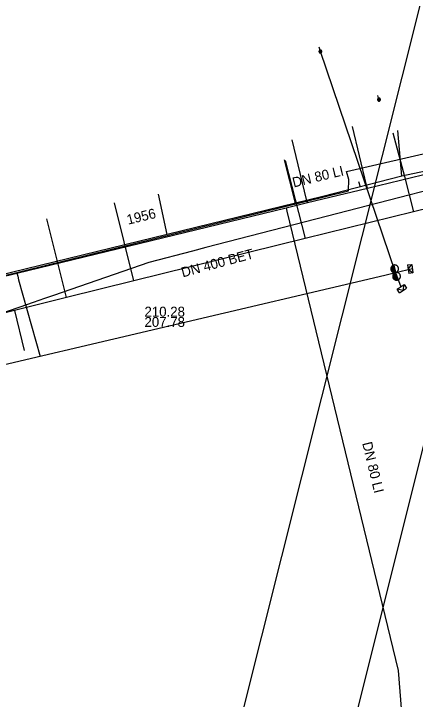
# Model space of a CAD drawing. Extents: x -596024 to -594475, y -1163820 to -1161957.
# Drawn here: x -595928.8 to -595896.3, y -1162978.5 to -1162923.1 of the extents above; entities that cross this region are included whole.
import ezdxf

# ---------------------------------------------------------------- set-up
doc = ezdxf.new("R2010")
doc.units = 0
for name, color, linetype in [('13', 7, 'Continuous'), ('31', 7, 'Continuous'), ('Vrstva 12', 7, 'Continuous'), ('Vrstva 13', 7, 'Continuous'), ('Vrstva 15', 7, 'Continuous'), ('Vrstva 16', 7, 'Continuous'), ('Vrstva 25', 7, 'Continuous'), ('Vrstva 42', 7, 'Continuous'), ('Vrstva 43', 7, 'Continuous'), ('Vrstva 51', 7, 'Continuous'), ('Vrstva 53', 7, 'Continuous'), ('Vrstva 55', 7, 'Continuous'), ('Vrstva 9', 7, 'Continuous')]:
    doc.layers.add(name, color=color, linetype=linetype)

# ---------------------------------------------------------------- blocks, each defined once
blk = doc.blocks.new('NN630')
at = {"layer": '31'}
for points in [[(-0.003, -0.7), (-0.703, 0)], [(-0.703, -0.7), (-0.703, 0), (0.697, 0), (0.697, -0.7)], [(-0.003, -0.7), (0.697, 0)], [(-0.703, -0.7), (0.697, -0.7)]]:
    blk.add_lwpolyline(points, dxfattribs=at)
blk = doc.blocks.new('NN500')
at = {"layer": '13'}
for points in [[(-0.001, -0.235), (0.023, -0.234), (0.048, -0.23), (0.071, -0.224), (0.094, -0.215), (0.116, -0.204), (0.137, -0.191), (0.156, -0.175), (0.173, -0.158), (0.189, -0.139), (0.202, -0.118), (0.213, -0.096), (0.222, -0.073), (0.229, -0.049), (0.232, -0.025), (0.234, 0), (0.232, 0.024), (0.229, 0.048), (0.222, 0.072), (0.213, 0.095), (0.202, 0.117), (0.189, 0.138), (0.173, 0.157), (0.156, 0.174), (0.137, 0.19), (0.116, 0.203), (0.094, 0.214), (0.071, 0.223), (0.048, 0.229), (0.023, 0.233), (-0.001, 0.235), (-0.026, 0.233), (-0.05, 0.229), (-0.074, 0.223), (-0.097, 0.214), (-0.119, 0.203), (-0.139, 0.19), (-0.158, 0.174), (-0.176, 0.157), (-0.191, 0.138), (-0.205, 0.117), (-0.216, 0.095), (-0.225, 0.072), (-0.231, 0.048), (-0.235, 0.024), (-0.236, 0), (-0.235, -0.025), (-0.231, -0.049), (-0.225, -0.073), (-0.216, -0.096), (-0.205, -0.118), (-0.191, -0.139), (-0.176, -0.158), (-0.158, -0.175), (-0.139, -0.191), (-0.119, -0.204), (-0.097, -0.215), (-0.074, -0.224), (-0.05, -0.23), (-0.026, -0.234), (-0.001, -0.235)], [(-0.001, -0.235), (0.023, -0.234), (0.048, -0.23), (0.071, -0.224), (0.094, -0.215), (0.116, -0.204), (0.137, -0.191), (0.156, -0.175), (0.173, -0.158), (0.189, -0.139), (0.202, -0.118), (0.213, -0.096), (0.222, -0.073), (0.229, -0.049), (0.232, -0.025), (0.234, 0), (0.232, 0.024), (0.229, 0.048), (0.222, 0.072), (0.213, 0.095), (0.202, 0.117), (0.189, 0.138), (0.173, 0.157), (0.156, 0.174), (0.137, 0.19), (0.116, 0.203), (0.094, 0.214), (0.071, 0.223), (0.048, 0.229), (0.023, 0.233), (-0.001, 0.235), (-0.026, 0.233), (-0.05, 0.229), (-0.074, 0.223), (-0.097, 0.214), (-0.119, 0.203), (-0.139, 0.19), (-0.158, 0.174), (-0.176, 0.157), (-0.191, 0.138), (-0.205, 0.117), (-0.216, 0.095), (-0.225, 0.072), (-0.231, 0.048), (-0.235, 0.024), (-0.236, 0), (-0.235, -0.025), (-0.231, -0.049), (-0.225, -0.073), (-0.216, -0.096), (-0.205, -0.118), (-0.191, -0.139), (-0.176, -0.158), (-0.158, -0.175), (-0.139, -0.191), (-0.119, -0.204), (-0.097, -0.215), (-0.074, -0.224), (-0.05, -0.23), (-0.026, -0.234), (-0.001, -0.235)], [(-0.001, -0.206), (0.02, -0.205), (0.041, -0.201), (0.062, -0.196), (0.082, -0.188), (0.101, -0.178), (0.12, -0.167), (0.136, -0.153), (0.151, -0.138), (0.165, -0.121), (0.177, -0.103), (0.186, -0.084), (0.194, -0.064), (0.2, -0.043), (0.203, -0.022), (0.204, 0), (0.203, 0.021), (0.2, 0.042), (0.194, 0.063), (0.186, 0.083), (0.177, 0.102), (0.165, 0.12), (0.151, 0.137), (0.136, 0.152), (0.12, 0.166), (0.101, 0.177), (0.082, 0.187), (0.062, 0.195), (0.041, 0.2), (0.02, 0.204), (-0.001, 0.205), (-0.023, 0.204), (-0.044, 0.2), (-0.065, 0.195), (-0.085, 0.187), (-0.104, 0.177), (-0.122, 0.166), (-0.139, 0.152), (-0.154, 0.137), (-0.167, 0.12), (-0.179, 0.102), (-0.189, 0.083), (-0.197, 0.063), (-0.202, 0.042), (-0.205, 0.021), (-0.207, 0), (-0.205, -0.022), (-0.202, -0.043), (-0.197, -0.064), (-0.189, -0.084), (-0.179, -0.103), (-0.167, -0.121), (-0.154, -0.138), (-0.139, -0.153), (-0.122, -0.167), (-0.104, -0.178), (-0.085, -0.188), (-0.065, -0.196), (-0.044, -0.201), (-0.023, -0.205), (-0.001, -0.206)], [(-0.001, -0.176), (0.017, -0.175), (0.035, -0.172), (0.053, -0.168), (0.07, -0.161), (0.087, -0.153), (0.102, -0.143), (0.116, -0.131), (0.129, -0.118), (0.141, -0.104), (0.151, -0.088), (0.159, -0.072), (0.166, -0.055), (0.171, -0.037), (0.174, -0.019), (0.175, 0), (0.174, 0.018), (0.171, 0.036), (0.166, 0.054), (0.159, 0.071), (0.151, 0.087), (0.141, 0.103), (0.129, 0.117), (0.116, 0.13), (0.102, 0.142), (0.087, 0.152), (0.07, 0.16), (0.053, 0.167), (0.035, 0.172), (0.017, 0.174), (-0.001, 0.175), (-0.02, 0.174), (-0.038, 0.172), (-0.056, 0.167), (-0.073, 0.16), (-0.089, 0.152), (-0.105, 0.142), (-0.119, 0.13), (-0.132, 0.117), (-0.143, 0.103), (-0.153, 0.087), (-0.162, 0.071), (-0.168, 0.054), (-0.173, 0.036), (-0.176, 0.018), (-0.177, 0), (-0.176, -0.019), (-0.173, -0.037), (-0.168, -0.055), (-0.162, -0.072), (-0.153, -0.088), (-0.143, -0.104), (-0.132, -0.118), (-0.119, -0.131), (-0.105, -0.143), (-0.089, -0.153), (-0.073, -0.161), (-0.056, -0.168), (-0.038, -0.172), (-0.02, -0.175), (-0.001, -0.176)], [(-0.001, -0.147), (0.014, -0.146), (0.029, -0.143), (0.044, -0.139), (0.058, -0.134), (0.072, -0.127), (0.085, -0.119), (0.097, -0.109), (0.107, -0.098), (0.117, -0.086), (0.125, -0.073), (0.132, -0.06), (0.138, -0.046), (0.142, -0.031), (0.144, -0.016), (0.145, 0), (0.144, 0.015), (0.142, 0.03), (0.138, 0.045), (0.132, 0.059), (0.125, 0.073), (0.117, 0.086), (0.107, 0.097), (0.097, 0.108), (0.085, 0.118), (0.072, 0.126), (0.058, 0.133), (0.044, 0.139), (0.029, 0.143), (0.014, 0.145), (-0.001, 0.146), (-0.017, 0.145), (-0.032, 0.143), (-0.046, 0.139), (-0.061, 0.133), (-0.074, 0.126), (-0.087, 0.118), (-0.099, 0.108), (-0.11, 0.097), (-0.119, 0.086), (-0.128, 0.073), (-0.135, 0.059), (-0.14, 0.045), (-0.144, 0.03), (-0.147, 0.015), (-0.147, 0), (-0.147, -0.016), (-0.144, -0.031), (-0.14, -0.046), (-0.135, -0.06), (-0.128, -0.073), (-0.119, -0.086), (-0.11, -0.098), (-0.099, -0.109), (-0.087, -0.119), (-0.074, -0.127), (-0.061, -0.134), (-0.046, -0.139), (-0.032, -0.143), (-0.017, -0.146), (-0.001, -0.147)], [(-0.001, -0.117), (0.011, -0.116), (0.023, -0.114), (0.035, -0.111), (0.046, -0.107), (0.057, -0.101), (0.067, -0.095), (0.077, -0.087), (0.085, -0.078), (0.093, -0.069), (0.1, -0.059), (0.105, -0.048), (0.11, -0.036), (0.113, -0.025), (0.115, -0.013), (0.115, 0), (0.115, 0.012), (0.113, 0.024), (0.11, 0.036), (0.105, 0.047), (0.1, 0.058), (0.093, 0.068), (0.085, 0.078), (0.077, 0.086), (0.067, 0.094), (0.057, 0.101), (0.046, 0.106), (0.035, 0.11), (0.023, 0.114), (0.011, 0.116), (-0.001, 0.116), (-0.013, 0.116), (-0.025, 0.114), (-0.037, 0.11), (-0.049, 0.106), (-0.059, 0.101), (-0.07, 0.094), (-0.079, 0.086), (-0.088, 0.078), (-0.096, 0.068), (-0.102, 0.058), (-0.108, 0.047), (-0.112, 0.036), (-0.115, 0.024), (-0.117, 0.012), (-0.118, 0), (-0.117, -0.013), (-0.115, -0.025), (-0.112, -0.036), (-0.108, -0.048), (-0.102, -0.059), (-0.096, -0.069), (-0.088, -0.078), (-0.079, -0.087), (-0.07, -0.095), (-0.059, -0.101), (-0.049, -0.107), (-0.037, -0.111), (-0.025, -0.114), (-0.013, -0.116), (-0.001, -0.117)], [(-0.001, -0.087), (0.008, -0.087), (0.017, -0.085), (0.026, -0.083), (0.034, -0.08), (0.042, -0.076), (0.05, -0.071), (0.057, -0.065), (0.063, -0.059), (0.069, -0.051), (0.074, -0.044), (0.078, -0.036), (0.081, -0.027), (0.084, -0.019), (0.085, -0.01), (0.086, 0), (0.085, 0.009), (0.084, 0.018), (0.081, 0.026), (0.078, 0.035), (0.074, 0.043), (0.069, 0.051), (0.063, 0.058), (0.057, 0.064), (0.05, 0.07), (0.042, 0.075), (0.034, 0.079), (0.026, 0.082), (0.017, 0.085), (0.008, 0.086), (-0.001, 0.087), (-0.01, 0.086), (-0.019, 0.085), (-0.028, 0.082), (-0.037, 0.079), (-0.045, 0.075), (-0.052, 0.07), (-0.059, 0.064), (-0.066, 0.058), (-0.072, 0.051), (-0.077, 0.043), (-0.081, 0.035), (-0.084, 0.026), (-0.086, 0.018), (-0.088, 0.009), (-0.088, 0), (-0.088, -0.01), (-0.086, -0.019), (-0.084, -0.027), (-0.081, -0.036), (-0.077, -0.044), (-0.072, -0.052), (-0.066, -0.059), (-0.059, -0.065), (-0.052, -0.071), (-0.045, -0.076), (-0.037, -0.08), (-0.028, -0.083), (-0.019, -0.085), (-0.01, -0.087), (-0.001, -0.087)], [(-0.001, -0.058), (0.005, -0.057), (0.011, -0.056), (0.016, -0.055), (0.022, -0.053), (0.027, -0.05), (0.032, -0.047), (0.037, -0.043), (0.041, -0.039), (0.045, -0.034), (0.048, -0.029), (0.051, -0.024), (0.053, -0.018), (0.055, -0.012), (0.056, -0.006), (0.056, 0), (0.056, 0.006), (0.055, 0.011), (0.053, 0.017), (0.051, 0.023), (0.048, 0.028), (0.045, 0.033), (0.041, 0.038), (0.037, 0.042), (0.032, 0.046), (0.027, 0.049), (0.022, 0.052), (0.016, 0.054), (0.011, 0.056), (0.005, 0.057), (-0.001, 0.057), (-0.007, 0.057), (-0.013, 0.056), (-0.019, 0.054), (-0.025, 0.052), (-0.03, 0.049), (-0.035, 0.046), (-0.04, 0.042), (-0.044, 0.038), (-0.048, 0.033), (-0.051, 0.028), (-0.054, 0.023), (-0.056, 0.017), (-0.057, 0.011), (-0.058, 0.006), (-0.059, 0), (-0.058, -0.006), (-0.057, -0.012), (-0.056, -0.018), (-0.054, -0.024), (-0.051, -0.029), (-0.048, -0.034), (-0.044, -0.039), (-0.04, -0.043), (-0.035, -0.047), (-0.03, -0.05), (-0.025, -0.053), (-0.019, -0.055), (-0.013, -0.056), (-0.007, -0.057), (-0.001, -0.058)], [(-0.001, -0.028), (0.002, -0.028), (0.005, -0.028), (0.007, -0.027), (0.01, -0.026), (0.013, -0.024), (0.015, -0.023), (0.017, -0.021), (0.019, -0.019), (0.021, -0.017), (0.023, -0.014), (0.024, -0.012), (0.025, -0.009), (0.026, -0.006), (0.026, -0.003), (0.027, 0), (0.026, 0.002), (0.026, 0.005), (0.025, 0.008), (0.024, 0.011), (0.023, 0.013), (0.021, 0.016), (0.019, 0.018), (0.017, 0.02), (0.015, 0.022), (0.013, 0.024), (0.01, 0.025), (0.007, 0.026), (0.005, 0.027), (0.002, 0.027), (-0.001, 0.027), (-0.004, 0.027), (-0.007, 0.027), (-0.01, 0.026), (-0.012, 0.025), (-0.015, 0.024), (-0.018, 0.022), (-0.02, 0.02), (-0.022, 0.018), (-0.024, 0.016), (-0.025, 0.013), (-0.027, 0.011), (-0.028, 0.008), (-0.028, 0.005), (-0.029, 0.002), (-0.029, 0), (-0.029, -0.003), (-0.028, -0.006), (-0.028, -0.009), (-0.027, -0.012), (-0.025, -0.014), (-0.024, -0.017), (-0.022, -0.019), (-0.02, -0.021), (-0.018, -0.023), (-0.015, -0.024), (-0.012, -0.026), (-0.01, -0.027), (-0.007, -0.028), (-0.004, -0.028), (-0.001, -0.028)], [(0.234, 0), (0.704, 0)]]:
    blk.add_lwpolyline(points, dxfattribs=at)
blk = doc.blocks.new('NN450')
at = {"layer": '13'}
for points in [[(0, 0), (-0.003, 0.065), (-0.013, 0.13), (-0.031, 0.193), (-0.054, 0.254), (-0.084, 0.312), (-0.119, 0.367), (-0.161, 0.418), (-0.207, 0.464), (-0.258, 0.505), (-0.313, 0.541), (-0.371, 0.571), (-0.432, 0.594), (-0.495, 0.611), (-0.559, 0.621), (-0.625, 0.625), (-0.69, 0.621), (-0.755, 0.611), (-0.818, 0.594), (-0.879, 0.571), (-0.938, 0.541), (-0.992, 0.505), (-1.043, 0.464), (-1.089, 0.418), (-1.13, 0.367), (-1.166, 0.312), (-1.196, 0.254), (-1.219, 0.193), (-1.236, 0.13), (-1.246, 0.065), (-1.25, 0), (-1.246, -0.066), (-1.236, -0.13), (-1.219, -0.193), (-1.196, -0.255), (-1.166, -0.313), (-1.13, -0.368), (-1.089, -0.419), (-1.043, -0.465), (-0.992, -0.506), (-0.937, -0.542), (-0.879, -0.571), (-0.818, -0.595), (-0.755, -0.612), (-0.69, -0.622), (-0.625, -0.625), (-0.559, -0.622), (-0.495, -0.612), (-0.432, -0.595), (-0.37, -0.571), (-0.312, -0.542), (-0.258, -0.506), (-0.207, -0.465), (-0.161, -0.419), (-0.119, -0.368), (-0.084, -0.313), (-0.054, -0.254), (-0.031, -0.193), (-0.013, -0.13), (-0.003, -0.066), (0, 0)], [(-1.25, 0), (1.25, 0)], [(1.25, 0), (1.247, 0.065), (1.237, 0.13), (1.219, 0.193), (1.196, 0.254), (1.166, 0.312), (1.131, 0.367), (1.089, 0.418), (1.043, 0.464), (0.992, 0.505), (0.937, 0.541), (0.879, 0.571), (0.818, 0.594), (0.755, 0.611), (0.691, 0.621), (0.625, 0.625), (0.56, 0.621), (0.495, 0.611), (0.432, 0.594), (0.371, 0.571), (0.312, 0.541), (0.258, 0.505), (0.207, 0.464), (0.161, 0.418), (0.12, 0.367), (0.084, 0.312), (0.054, 0.254), (0.031, 0.193), (0.014, 0.13), (0.004, 0.065), (0, 0), (0.004, -0.066), (0.014, -0.13), (0.031, -0.193), (0.054, -0.255), (0.084, -0.313), (0.12, -0.368), (0.161, -0.419), (0.207, -0.465), (0.258, -0.506), (0.313, -0.542), (0.371, -0.571), (0.432, -0.595), (0.495, -0.612), (0.56, -0.622), (0.625, -0.625), (0.691, -0.622), (0.755, -0.612), (0.818, -0.595), (0.88, -0.571), (0.938, -0.542), (0.992, -0.506), (1.043, -0.465), (1.089, -0.419), (1.131, -0.368), (1.166, -0.313), (1.196, -0.254), (1.219, -0.193), (1.237, -0.13), (1.247, -0.066), (1.25, 0)], [(-1.23, -0.158), (-0.02, -0.158)], [(-1.161, -0.315), (-0.088, -0.315)], [(-1.033, -0.473), (-0.216, -0.473)], [(0.02, -0.158), (1.23, -0.158)], [(0.089, -0.315), (1.162, -0.315)], [(0.217, -0.473), (1.034, -0.473)]]:
    blk.add_lwpolyline(points, dxfattribs=at)

msp = doc.modelspace()

# ---------------------------------------------------------------- linework, layer by layer
at = {"layer": 'Vrstva 13'}
msp.add_line((-595906.738, -1162938.807), (-595906.672, -1162939.078), dxfattribs=at)
for points in [[(-595900.172, -1162937.216), (-595900.23, -1162936.976), (-595901.377, -1162932.245)], [(-595906.738, -1162938.807), (-595905.022, -1162938.391), (-595900.172, -1162937.216), (-595886.833, -1162933.982), (-595883.046, -1162933.138)], [(-595905.022, -1162938.391), (-595905.081, -1162938.146), (-595906.252, -1162933.318)], [(-595957.53, -1162951.054), (-595954.493, -1162950.351), (-595945.764, -1162948.265), (-595934.192, -1162945.46), (-595928.818, -1162944.158), (-595928.489, -1162944.078), (-595906.738, -1162938.807)], [(-595906.672, -1162939.078), (-595897.679, -1162976.169), (-595896.431, -1162991.751), (-595896.415, -1162991.905)], [(-595928.489, -1162944.078), (-595928.429, -1162944.324), (-595928.359, -1162944.613), (-595926.62, -1162950.8)]]:
    msp.add_lwpolyline(points, dxfattribs=at)
at = {"layer": 'Vrstva 16'}
for points in [[(-595898.109, -1162932.765), (-595897.168, -1162936.276), (-595896.431, -1162939.129)], [(-595906.81, -1162934.98), (-595905.21, -1162941.29)], [(-595919.05, -1162944.71), (-595920.6, -1162938.41)], [(-595895.244, -1162938.835), (-595896.11, -1162939.05), (-595896.431, -1162939.129), (-595905.21, -1162941.29), (-595919.05, -1162944.71), (-595924.5, -1162946.05), (-595928.69, -1162947.09), (-595931.94, -1162947.89), (-595935.44, -1162948.82), (-595951.86, -1162952.52), (-595956.95, -1162953.7)], [(-595924.5, -1162946.05), (-595926.07, -1162939.69)], [(-595928.69, -1162947.09), (-595927.92, -1162950.33)]]:
    msp.add_lwpolyline(points, dxfattribs=at)
at = {"layer": 'Vrstva 25'}
for p, q in [((-595897.399, -1162936.241), (-595897.716, -1162932.578)), ((-595886.384, -1162933.968), (-595897.399, -1162936.241)), ((-595905.983, -1162938.429), (-595906.862, -1162934.926)), ((-595897.399, -1162936.241), (-595903.784, -1162937.902)), ((-595900.875, -1162936.689), (-595900.761, -1162937.115)), ((-595916.35, -1162940.956), (-595917.06, -1162937.694)), ((-595903.784, -1162937.902), (-595905.983, -1162938.429)), ((-595905.983, -1162938.429), (-595916.35, -1162940.956)), ((-595916.35, -1162940.956), (-595940.277, -1162946.797))]:
    msp.add_line(p, q, dxfattribs=at)
at = {"layer": 'Vrstva 42'}
msp.add_lwpolyline([(-595897.89, -1162944.036), (-595897.479, -1162945.186)], dxfattribs=at)
at = {"layer": 'Vrstva 51'}
for points in [[(-595897.89, -1162944.036), (-595903.967, -1162926.187)], [(-595958.057, -1162953.079), (-595933.645, -1162952.429), (-595898.772, -1162944.243), (-595897.89, -1162944.036)], [(-595897.89, -1162944.036), (-595896.534, -1162943.718)]]:
    msp.add_lwpolyline(points, dxfattribs=at)
at = {"layer": 'Vrstva 53'}
for points in [[(-595572.134, -1161956.88), (-595575.79, -1161971.945), (-595658.589, -1162190.655), (-595764.939, -1162400.629), (-596024.42, -1163434.226)], [(-596024.42, -1163471.17), (-595756.347, -1162403.195), (-595650.396, -1162193.993), (-595567.188, -1161974.243), (-595562.97, -1161956.88)]]:
    msp.add_lwpolyline(points, dxfattribs=at)
at = {"layer": 'Vrstva 55'}
for points in [[(-595901.68, -1162936.51), (-595901.85, -1162935.88), (-595886.31, -1162932.31), (-595884.68, -1162932.82), (-595881.963, -1162929.09), (-595876.006, -1162923.889), (-595871.39, -1162927.9), (-595876.006, -1162923.889), (-595861.559, -1162906.685), (-595854.268, -1162900.462)], [(-595958.73, -1162950.47), (-595958.49, -1162951.56), (-595955.84, -1162950.86), (-595929.97, -1162944.38), (-595929.976, -1162943.068), (-595929.82, -1162944.34), (-595901.71, -1162937.44), (-595901.68, -1162936.51)]]:
    msp.add_lwpolyline(points, dxfattribs=at)
at = {"layer": 'Vrstva 9'}
for points in [[(-595880.937, -1162933.705), (-595886.698, -1162935.189), (-595896.705, -1162937.767), (-595904.338, -1162939.733), (-595913.225, -1162942.022), (-595914.306, -1162942.3), (-595917.838, -1162943.21)], [(-595917.838, -1162943.21), (-595925.53, -1162945.873), (-595926.258, -1162946.125), (-595927.193, -1162946.448), (-595928.271, -1162946.821), (-595929.291, -1162947.174), (-595941.51, -1162951.404), (-595944.213, -1162952.339), (-595953.067, -1162955.404), (-595954.06, -1162955.747), (-595954.816, -1162956.009), (-595955.755, -1162956.334)]]:
    msp.add_lwpolyline(points, dxfattribs=at)

# ---------------------------------------------------------------- block references
at = {"layer": 'Vrstva 43'}
for name, p, xscale, yscale, rotation in [('NN500', (-595903.967, -1162926.187), 0.5, 0.5000000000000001, 105), ('NN500', (-595899.23, -1162930.071), 0.5, 0.5000000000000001, 105), ('NN450', (-595897.89, -1162944.036), 0.49999999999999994, 0.5, -76.00000000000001), ('NN630', (-595896.534, -1162943.718), 0.5000000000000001, 0.5000000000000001, -82), ('NN630', (-595897.479, -1162945.186), 0.5000000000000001, 0.5, 32.99999999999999)]:
    msp.add_blockref(name, p, dxfattribs=dict(at, xscale=xscale, yscale=yscale, rotation=rotation))

# ---------------------------------------------------------------- texts
at = {"layer": 'Vrstva 12'}
msp.add_text('DN 400 BET', height=0.8, rotation=15.0513, dxfattribs=at).set_placement((-595915.092, -1162944.427))
for s, p in [('210.28', (-595918.185, -1162947.588)), ('207.78', (-595918.185, -1162948.42))]:
    msp.add_text(s, height=0.8, dxfattribs=at).set_placement(p)
at = {"layer": 'Vrstva 15'}
for s, rotation, p in [('DN 80 LI', 13.6364, (-595906.124, -1162937.169)), ('1956', 13.6364, (-595919.509, -1162940.173)), ('DN 80 LI', 283.6141, (-595900.593, -1162957.803))]:
    msp.add_text(s, height=0.8, rotation=rotation, dxfattribs=at).set_placement(p)

doc.saveas('drawing.dxf')
